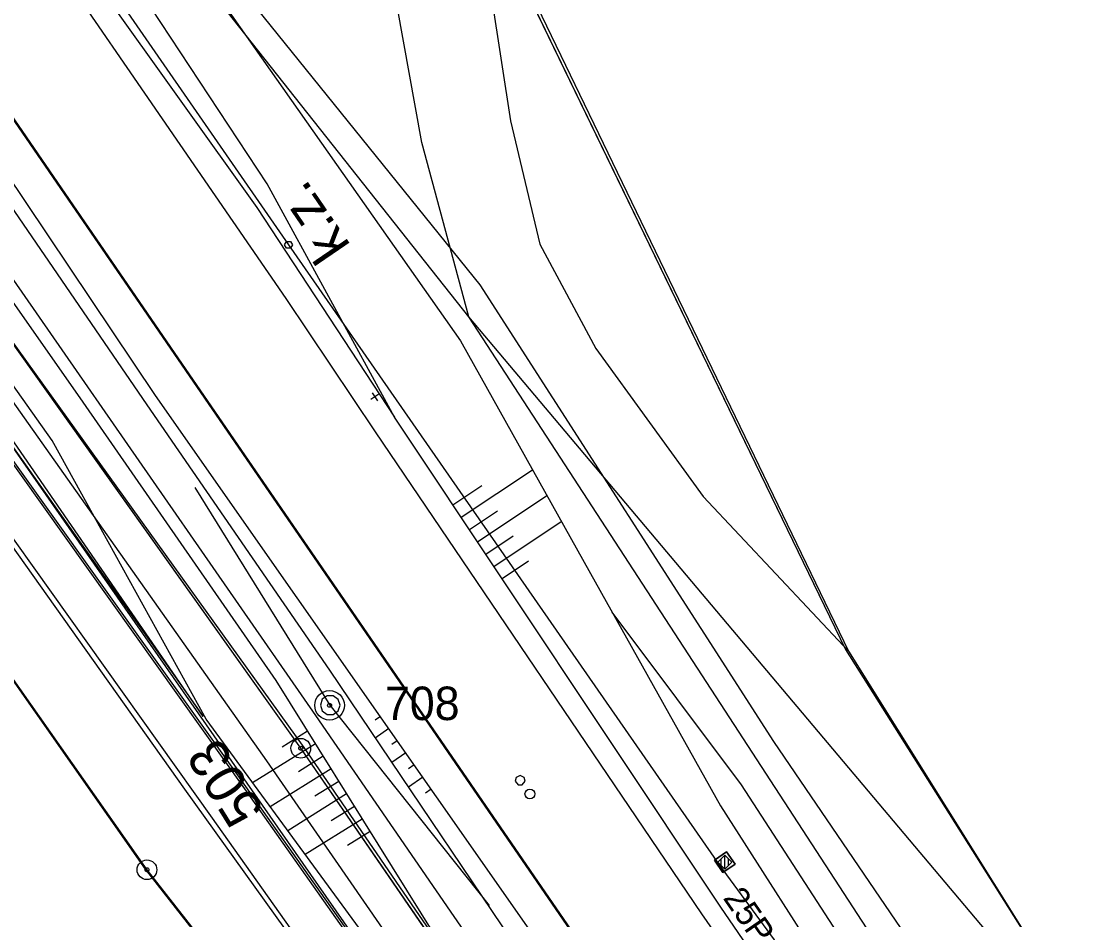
# Model space of a CAD drawing. Extents: x -469926 to -462499, y -1098642 to -1092733.
# Drawn here: x -465711.8 to -465657.2, y -1094661.3 to -1094615.7 of the extents above; entities that cross this region are included whole.
import ezdxf

# ---------------------------------------------------------------- set-up
doc = ezdxf.new("R2010")
doc.units = 0
for name, color, linetype in [('Vrstva 1', 7, 'Continuous'), ('Vrstva 10', 7, 'Continuous'), ('Vrstva 11', 7, 'Continuous'), ('Vrstva 14', 7, 'Continuous'), ('Vrstva 24', 7, 'Continuous'), ('Vrstva 4', 7, 'Continuous'), ('Vrstva 48', 7, 'Continuous'), ('Vrstva 50', 7, 'Continuous'), ('Vrstva 6', 7, 'Continuous'), ('Vrstva 60', 7, 'Continuous'), ('Vrstva 63', 7, 'Continuous')]:
    doc.layers.add(name, color=color, linetype=linetype)

# ---------------------------------------------------------------- blocks, each defined once
blk = doc.blocks.new('BP')
at = {"layer": 'Vrstva 63'}
for p, q in [((-0.75, 0.75), (-0.75, -0.75)), ((0.75, 0.75), (-0.75, 0.75)), ((0.75, -0.75), (0.75, 0.75)), ((-0.75, -0.75), (0.75, -0.75))]:
    blk.add_line(p, q, dxfattribs=at)
blk.add_lwpolyline([(-0.75, 0.75), (0.75, 0.75), (0.75, -0.75), (-0.75, -0.75)], close=True, dxfattribs=at)

msp = doc.modelspace()

# ---------------------------------------------------------------- linework, layer by layer
at = {"layer": 'Vrstva 1'}
for p, q in [((-465696.43, -1094593.1), (-465670.01, -1094647.6)), ((-465696.43, -1094593.1), (-465670.01, -1094647.6)), ((-465697.67, -1094652.61), (-465731.37, -1094605.25)), ((-465697.67, -1094652.61), (-465731.37, -1094605.25)), ((-465738.81, -1094611.42), (-465705.48, -1094658.78)), ((-465738.81, -1094611.42), (-465705.48, -1094658.78)), ((-465670.01, -1094647.6), (-465660.01, -1094663.44)), ((-465670.01, -1094647.6), (-465660.01, -1094663.44)), ((-465670.79, -1094691.66), (-465697.67, -1094652.61)), ((-465670.79, -1094691.66), (-465697.67, -1094652.61)), ((-465705.48, -1094658.78), (-465675.7, -1094696.82)), ((-465705.48, -1094658.78), (-465675.7, -1094696.82))]:
    msp.add_line(p, q, dxfattribs=at)
at = {"layer": 'Vrstva 10'}
for points in [[(-465697.67, -1094652.61), (-465731.37, -1094605.25), (-465751.23, -1094577.75), (-465769.72, -1094568.39)], [(-465713, -1094568.41), (-465707.97, -1094574.94), (-465696.43, -1094593.1), (-465670.01, -1094647.6), (-465660.01, -1094663.44), (-465652.18, -1094672.09), (-465617.16, -1094722.6)], [(-465550.16, -1094876.62), (-465554.38, -1094868.04), (-465568.94, -1094847.26), (-465601.89, -1094798.03), (-465620.33, -1094764.94), (-465620.33, -1094764.94), (-465670.79, -1094691.66), (-465697.67, -1094652.61)]]:
    msp.add_lwpolyline(points, dxfattribs=at)
at = {"layer": 'Vrstva 11'}
for p, q in [((-465676.333, -1094658.56), (-465676.333, -1094658.23)), ((-465676.146, -1094658.747), (-465676.146, -1094658.043)), ((-465675.959, -1094658.562), (-465675.959, -1094658.228))]:
    msp.add_line(p, q, dxfattribs=at)
msp.add_lwpolyline([(-465676.498, -1094658.395), (-465676.145, -1094658.042), (-465675.792, -1094658.395), (-465676.145, -1094658.748)], close=True, dxfattribs=at)
msp.add_lwpolyline([(-465676.498, -1094658.395), (-465676.145, -1094658.042), (-465675.792, -1094658.395), (-465676.145, -1094658.748), (-465676.498, -1094658.395)], dxfattribs=at)
at = {"layer": 'Vrstva 14'}
msp.add_circle((-465686.04, -1094654.93), 0.25, dxfattribs=at)
msp.add_circle((-465686.04, -1094654.93), 0.25, dxfattribs=at)
at = {"layer": 'Vrstva 24'}
for centre, radius in [((-465696.21, -1094650.43), 0.75), ((-465696.21, -1094650.43), 0.75), ((-465696.21, -1094650.43), 0.1), ((-465696.21, -1094650.43), 0.1), ((-465697.67, -1094652.61), 0.5), ((-465697.67, -1094652.61), 0.5), ((-465697.67, -1094652.61), 0.1), ((-465697.67, -1094652.61), 0.1), ((-465705.48, -1094658.78), 0.5), ((-465705.48, -1094658.78), 0.5), ((-465705.48, -1094658.78), 0.1), ((-465705.48, -1094658.78), 0.1)]:
    msp.add_circle(centre, radius, dxfattribs=at)
at = {"layer": 'Vrstva 4'}
for p, q in [((-465700.43, -1094654.79), (-465734.14, -1094607.54)), ((-465700.43, -1094654.79), (-465734.14, -1094607.54)), ((-465735.82, -1094608.94), (-465702.17, -1094656.16)), ((-465735.82, -1094608.94), (-465702.17, -1094656.16)), ((-465672.86, -1094693.84), (-465700.43, -1094654.79)), ((-465672.86, -1094693.84), (-465700.43, -1094654.79)), ((-465702.17, -1094656.16), (-465674.33, -1094695.38)), ((-465702.17, -1094656.16), (-465674.33, -1094695.38))]:
    msp.add_line(p, q, dxfattribs=at)
at = {"layer": 'Vrstva 48'}
for p, q in [((-465689.529, -1094640.879), (-465685.913, -1094638.472)), ((-465689.529, -1094640.879), (-465685.913, -1094638.472)), ((-465689.945, -1094640.255), (-465688.479, -1094639.279)), ((-465689.945, -1094640.255), (-465688.479, -1094639.279)), ((-465688.698, -1094642.128), (-465685.178, -1094639.785)), ((-465688.698, -1094642.128), (-465685.178, -1094639.785)), ((-465689.114, -1094641.503), (-465687.687, -1094640.553)), ((-465689.114, -1094641.503), (-465687.687, -1094640.553)), ((-465687.867, -1094643.377), (-465684.444, -1094641.098)), ((-465687.867, -1094643.377), (-465684.444, -1094641.098)), ((-465688.283, -1094642.752), (-465686.894, -1094641.828)), ((-465688.283, -1094642.752), (-465686.894, -1094641.828)), ((-465687.451, -1094644.001), (-465686.102, -1094643.103)), ((-465687.451, -1094644.001), (-465686.102, -1094643.103)), ((-465693.632, -1094651.001), (-465693.902, -1094651.19)), ((-465693.632, -1094651.001), (-465693.902, -1094651.19)), ((-465697.326, -1094651.746), (-465698.62, -1094652.551)), ((-465697.326, -1094651.746), (-465698.62, -1094652.551)), ((-465693.202, -1094651.615), (-465693.888, -1094652.096)), ((-465693.202, -1094651.615), (-465693.888, -1094652.096)), ((-465696.93, -1094652.382), (-465700.116, -1094654.366)), ((-465696.93, -1094652.382), (-465700.116, -1094654.366)), ((-465692.771, -1094652.23), (-465693.05, -1094652.425)), ((-465692.771, -1094652.23), (-465693.05, -1094652.425)), ((-465696.533, -1094653.019), (-465697.788, -1094653.801)), ((-465696.533, -1094653.019), (-465697.788, -1094653.801)), ((-465692.341, -1094652.844), (-465693.049, -1094653.34)), ((-465692.341, -1094652.844), (-465693.049, -1094653.34)), ((-465691.911, -1094653.458), (-465692.199, -1094653.66)), ((-465691.911, -1094653.458), (-465692.199, -1094653.66)), ((-465696.137, -1094653.656), (-465699.226, -1094655.58)), ((-465696.137, -1094653.656), (-465699.226, -1094655.58)), ((-465691.481, -1094654.073), (-465692.211, -1094654.584)), ((-465691.481, -1094654.073), (-465692.211, -1094654.584)), ((-465695.74, -1094654.292), (-465696.957, -1094655.05)), ((-465695.74, -1094654.292), (-465696.957, -1094655.05)), ((-465695.344, -1094654.929), (-465698.337, -1094656.793)), ((-465695.344, -1094654.929), (-465698.337, -1094656.793)), ((-465691.05, -1094654.687), (-465691.347, -1094654.895)), ((-465691.05, -1094654.687), (-465691.347, -1094654.895)), ((-465694.948, -1094655.566), (-465696.126, -1094656.299)), ((-465694.948, -1094655.566), (-465696.126, -1094656.299)), ((-465694.551, -1094656.202), (-465697.448, -1094658.006)), ((-465694.551, -1094656.202), (-465697.448, -1094658.006)), ((-465694.155, -1094656.839), (-465695.294, -1094657.548)), ((-465694.155, -1094656.839), (-465695.294, -1094657.548))]:
    msp.add_line(p, q, dxfattribs=at)
at = {"layer": 'Vrstva 6'}
msp.add_line((-465750.934, -1094581.981), (-465615.957, -1094775.392), dxfattribs=at)
for points in [[(-465764.57, -1094524.1), (-465744.54, -1094553.15), (-465728.17, -1094576.48), (-465711.62, -1094600.56), (-465689.57, -1094631.93), (-465682.97, -1094643.735), (-465676.37, -1094655.54), (-465658.45, -1094683.55), (-465643.77, -1094704.26), (-465629.83, -1094723.965), (-465615.89, -1094743.67), (-465598.7, -1094758.84), (-465586.6, -1094780.28), (-465568.25, -1094802.77), (-465557.01, -1094824.5), (-465549.26, -1094833.47), (-465549.2, -1094829.81)], [(-465542.645, -1094856.19), (-465561.38, -1094828.63), (-465575.13, -1094808.61), (-465592.17, -1094783.73), (-465605.09, -1094765.02), (-465619.31, -1094745.2), (-465646.85, -1094705.26), (-465661.57, -1094683.67), (-465677.31, -1094661.01), (-465693.87, -1094636.55), (-465698.42, -1094629.78), (-465716.18, -1094603.98), (-465733.73, -1094578.62), (-465748.29, -1094557.47), (-465768.97, -1094527.43)], [(-465759.83, -1094562.03), (-465724.66, -1094612.3), (-465708.74, -1094635.05), (-465698.93, -1094649.17), (-465687.13, -1094668.12), (-465674.06, -1094684.97), (-465656.74, -1094710.77), (-465644.72, -1094728.87), (-465624.87, -1094757.08), (-465617, -1094767.85), (-465608.19, -1094781.445)], [(-465434.36, -1095026.37), (-465448.49, -1095009.06), (-465466.41, -1094985.15), (-465481.4, -1094961.47), (-465496.39, -1094937.79), (-465514.47, -1094911.93), (-465541.255, -1094872.83), (-465568.04, -1094833.73), (-465581.135, -1094814.86), (-465597.23, -1094791.03), (-465612.74, -1094768.15), (-465622.568, -1094754.33), (-465641.197, -1094726.93), (-465652.461, -1094710.94), (-465670.86, -1094684.36), (-465683.59, -1094665.34), (-465705.04, -1094634.71), (-465721.42, -1094610.27), (-465739.86, -1094583.31), (-465754.366, -1094564.659), (-465741.97, -1094582.27)], [(-465601.1, -1094799.01), (-465619.15, -1094767.7), (-465625.621, -1094757.74), (-465636.356, -1094742.395), (-465646.95, -1094727.19), (-465657.996, -1094711.59), (-465677.28, -1094685.26), (-465689.046, -1094669.47), (-465702.48, -1094651.14), (-465710.3, -1094636.99), (-465726.9, -1094613.53), (-465741.385, -1094593.15), (-465755.87, -1094572.77)], [(-465759.56, -1094575.52), (-465728.4, -1094614.5), (-465702.62, -1094651), (-465728.03, -1094614.17)], [(-465759.56, -1094575.52), (-465728.4, -1094614.5), (-465702.62, -1094651), (-465728.03, -1094614.17)], [(-465741.97, -1094582.27), (-465721.96, -1094611.13), (-465705.49, -1094635.17), (-465696.21, -1094648.65), (-465684.35, -1094666.25), (-465671.36, -1094684.57), (-465662.225, -1094697.895), (-465653.09, -1094711.22), (-465642.9, -1094727.83), (-465633.03, -1094741.705), (-465623.16, -1094755.58), (-465614.39, -1094768.07), (-465597.56, -1094792.02), (-465581.68, -1094815.22), (-465569.22, -1094833.47), (-465562.56, -1094841.729)], [(-465711.62, -1094600.56), (-465688.58, -1094629.09), (-465673.68, -1094652.27), (-465655.08, -1094679.58), (-465632.16, -1094701.61), (-465626.959, -1094703.599)], [(-465554.782, -1094838.336), (-465561.22, -1094827.85), (-465568.03, -1094817.695), (-465574.84, -1094807.54), (-465591.54, -1094783.32), (-465604.48, -1094764.79), (-465618.47, -1094744.5), (-465632.12, -1094724.795), (-465645.77, -1094705.09), (-465653.445, -1094694.02), (-465661.12, -1094682.95), (-465676.35, -1094660.68), (-465692.91, -1094635.8)], [(-465628.678, -1094705.889), (-465635.69, -1094701.33), (-465656.72, -1094683.11), (-465675.29, -1094654.47), (-465681.871, -1094645.701)]]:
    msp.add_lwpolyline(points, dxfattribs=at)
msp.add_lwpolyline([(-465768.97, -1094527.43), (-465746.93, -1094557.38), (-465732.96, -1094578.28), (-465715.52, -1094603.31), (-465699.9, -1094625.16), (-465692.91, -1094635.8), (-465699.37, -1094623.96), (-465713.62, -1094602.35), (-465731.14, -1094577.55), (-465745.6, -1094555.97), (-465757.285, -1094541.7)], close=True, dxfattribs=at)
msp.add_lwpolyline([(-465768.97, -1094527.43), (-465746.93, -1094557.38), (-465732.96, -1094578.28), (-465715.52, -1094603.31), (-465699.9, -1094625.16), (-465692.91, -1094635.8), (-465699.37, -1094623.96), (-465713.62, -1094602.35), (-465731.14, -1094577.55), (-465745.6, -1094555.97), (-465757.285, -1094541.7)], close=True, dxfattribs=at)
at = {"layer": 'Vrstva 60'}
for points in [[(-465744.544, -1094573.584), (-465736.2, -1094585.78), (-465720.14, -1094609.15), (-465704.28, -1094632.25), (-465683.01, -1094663.19), (-465668.85, -1094683.82), (-465660.15, -1094696.49), (-465651.989, -1094708.29), (-465639.45, -1094726.56), (-465634.45, -1094733.83), (-465625.22, -1094747.28), (-465612.47, -1094765.86), (-465597.64, -1094787.45), (-465581.093, -1094811.54)], [(-465643.795, -1094720.116), (-465660.074, -1094696.371), (-465671.687, -1094679.734), (-465699.645, -1094639.047), (-465728.004, -1094597.776), (-465734.08, -1094588.92)]]:
    msp.add_lwpolyline(points, dxfattribs=at)
at = {"layer": 'Vrstva 63'}
for p, q in [((-465698.292, -1094627.056), (-465698.292, -1094627.056)), ((-465698.292, -1094627.056), (-465698.292, -1094627.056)), ((-465693.702, -1094634.634), (-465694.118, -1094634.912)), ((-465693.702, -1094634.634), (-465694.118, -1094634.912)), ((-465694.049, -1094634.565), (-465693.771, -1094634.981)), ((-465694.049, -1094634.565), (-465693.771, -1094634.981)), ((-465693.91, -1094634.773), (-465693.91, -1094634.773)), ((-465693.91, -1094634.773), (-465693.91, -1094634.773)), ((-465696.175, -1094650.419), (-465696.175, -1094650.419)), ((-465696.175, -1094650.419), (-465696.175, -1094650.419)), ((-465686.529, -1094654.236), (-465686.529, -1094654.236)), ((-465686.529, -1094654.236), (-465686.529, -1094654.236))]:
    msp.add_line(p, q, dxfattribs=at)
for points in [[(-465750.268, -1094588.92), (-465735.507, -1094609.71), (-465703.581, -1094654.679)], [(-465750.268, -1094588.92), (-465735.507, -1094609.71), (-465703.581, -1094654.679)], [(-465744.543, -1094588.92), (-465732.343, -1094606.658), (-465699.418, -1094653.245)], [(-465744.543, -1094588.92), (-465732.343, -1094606.658), (-465699.418, -1094653.245)], [(-465643.795, -1094730.792), (-465697.503, -1094652.576), (-465731.074, -1094605.861), (-465743.083, -1094588.92)], [(-465643.795, -1094730.792), (-465697.503, -1094652.576), (-465731.074, -1094605.861), (-465743.083, -1094588.92)], [(-465643.795, -1094727.153), (-465655.035, -1094710.492), (-465662.553, -1094699.953), (-465686.815, -1094665.598), (-465696.914, -1094650.943), (-465723.836, -1094612.144), (-465739.063, -1094588.92)], [(-465643.795, -1094727.153), (-465655.035, -1094710.492), (-465662.553, -1094699.953), (-465686.815, -1094665.598), (-465696.914, -1094650.943), (-465723.836, -1094612.144), (-465739.063, -1094588.92)], [(-465643.795, -1094720.116), (-465660.074, -1094696.371), (-465671.687, -1094679.734), (-465699.645, -1094639.047), (-465728.004, -1094597.776), (-465734.08, -1094588.92)], [(-465724.225, -1094588.92), (-465713.71, -1094604.81), (-465698.292, -1094627.056), (-465676.426, -1094658.533), (-465665.317, -1094673.695), (-465659.477, -1094682.997)], [(-465724.225, -1094588.92), (-465713.71, -1094604.81), (-465698.292, -1094627.056), (-465676.426, -1094658.533), (-465665.317, -1094673.695), (-465659.477, -1094682.997)], [(-465689.14, -1094630.718), (-465704.231, -1094611.632), (-465715.621, -1094594.05), (-465718.974, -1094588.92)], [(-465689.14, -1094630.718), (-465704.231, -1094611.632), (-465715.621, -1094594.05), (-465718.974, -1094588.92)], [(-465689.14, -1094630.718), (-465691.533, -1094621.854), (-465692.778, -1094614.943), (-465695.673, -1094608.132), (-465707.951, -1094588.92)], [(-465689.14, -1094630.718), (-465691.533, -1094621.854), (-465692.778, -1094614.943), (-465695.673, -1094608.132), (-465707.951, -1094588.92)], [(-465704.001, -1094588.92), (-465696.616, -1094600.52), (-465693.068, -1094605.029), (-465690.621, -1094609.186), (-465687.974, -1094614.596), (-465687.03, -1094620.755), (-465685.535, -1094627.015), (-465682.688, -1094632.324)], [(-465704.001, -1094588.92), (-465696.616, -1094600.52), (-465693.068, -1094605.029), (-465690.621, -1094609.186), (-465687.974, -1094614.596), (-465687.03, -1094620.755), (-465685.535, -1094627.015), (-465682.688, -1094632.324)], [(-465698.906, -1094588.92), (-465696.22, -1094593.11), (-465669.861, -1094647.689), (-465660.002, -1094663.455)], [(-465698.906, -1094588.92), (-465696.22, -1094593.11), (-465669.861, -1094647.689), (-465660.002, -1094663.455)], [(-465701.066, -1094653.682), (-465733.737, -1094607.97)], [(-465701.066, -1094653.682), (-465733.737, -1094607.97)], [(-465663.637, -1094723.021), (-465658.838, -1094733.286), (-465654, -1094726.974), (-465675.795, -1094696.787), (-465705.547, -1094658.755), (-465738.729, -1094611.43)], [(-465663.637, -1094723.021), (-465658.838, -1094733.286), (-465654, -1094726.974), (-465675.795, -1094696.787), (-465705.547, -1094658.755), (-465738.729, -1094611.43)], [(-465698.492, -1094627.056), (-465698.392, -1094626.884), (-465698.193, -1094626.884), (-465698.092, -1094627.056), (-465698.193, -1094627.23), (-465698.392, -1094627.23), (-465698.492, -1094627.056)], [(-465698.492, -1094627.056), (-465698.392, -1094626.884), (-465698.193, -1094626.884), (-465698.092, -1094627.056), (-465698.193, -1094627.23), (-465698.392, -1094627.23), (-465698.492, -1094627.056)], [(-465643.795, -1094700.325), (-465644.085, -1094699.908), (-465689.14, -1094630.718)], [(-465644.933, -1094683.169), (-465689.14, -1094630.718)], [(-465643.795, -1094700.325), (-465644.085, -1094699.908), (-465689.14, -1094630.718)], [(-465644.933, -1094683.169), (-465689.14, -1094630.718)], [(-465682.688, -1094632.324), (-465677.242, -1094639.839)], [(-465682.688, -1094632.324), (-465677.242, -1094639.839)], [(-465688.083, -1094660.594), (-465696.175, -1094650.419), (-465703.033, -1094639.375)], [(-465688.083, -1094660.594), (-465696.175, -1094650.419), (-465703.033, -1094639.375)], [(-465677.242, -1094639.839), (-465669.861, -1094647.689)], [(-465677.242, -1094639.839), (-465669.861, -1094647.689)], [(-465696.325, -1094649.944), (-465696.579, -1094650.124), (-465696.675, -1094650.419), (-465696.582, -1094650.714), (-465696.325, -1094650.894), (-465696.025, -1094650.894), (-465695.772, -1094650.716), (-465695.675, -1094650.419), (-465695.77, -1094650.127), (-465696.022, -1094649.946), (-465696.325, -1094649.944)], [(-465696.325, -1094649.944), (-465696.579, -1094650.124), (-465696.675, -1094650.419), (-465696.582, -1094650.714), (-465696.325, -1094650.894), (-465696.025, -1094650.894), (-465695.772, -1094650.716), (-465695.675, -1094650.419), (-465695.77, -1094650.127), (-465696.022, -1094649.946), (-465696.325, -1094649.944)], [(-465696.175, -1094650.394), (-465696.2, -1094650.444), (-465696.15, -1094650.444), (-465696.175, -1094650.394)], [(-465696.175, -1094650.394), (-465696.2, -1094650.444), (-465696.15, -1094650.444), (-465696.175, -1094650.394)], [(-465699.418, -1094653.245), (-465675.287, -1094688.16), (-465668.059, -1094700.056)], [(-465699.418, -1094653.245), (-465675.287, -1094688.16), (-465668.059, -1094700.056)], [(-465672.799, -1094693.719), (-465701.066, -1094653.682)], [(-465672.799, -1094693.719), (-465701.066, -1094653.682)], [(-465686.529, -1094653.986), (-465686.729, -1094654.086), (-465686.779, -1094654.286), (-465686.629, -1094654.461), (-465686.429, -1094654.461), (-465686.279, -1094654.286), (-465686.329, -1094654.086), (-465686.529, -1094653.986)], [(-465686.529, -1094653.986), (-465686.729, -1094654.086), (-465686.779, -1094654.286), (-465686.629, -1094654.461), (-465686.429, -1094654.461), (-465686.279, -1094654.286), (-465686.329, -1094654.086), (-465686.529, -1094653.986)], [(-465703.581, -1094654.679), (-465670.411, -1094700.892)], [(-465703.581, -1094654.679), (-465670.411, -1094700.892)]]:
    msp.add_lwpolyline(points, dxfattribs=at)

# ---------------------------------------------------------------- block references
at = {"layer": 'Vrstva 11', "xscale": 0.5, "yscale": 0.5, "rotation": -145.48434668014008}
msp.add_blockref('BP', (-465676.147, -1094658.395), dxfattribs=at)

# ---------------------------------------------------------------- texts
at = {"layer": 'Vrstva 11'}
msp.add_text('25P', height=1.25, rotation=304.6412, dxfattribs=at).set_placement((-465676.266, -1094660.214))
at = {"layer": 'Vrstva 50'}
msp.add_text('708', height=1.7, dxfattribs=at).set_placement((-465693.402, -1094651.18))
msp.add_text('708', height=1.7, dxfattribs=at).set_placement((-465693.402, -1094651.18))
at = {"layer": 'Vrstva 63'}
for s, rotation, p in [('k.z.', 124.335, (-465695.101, -1094627.098)), ('k.z.', 124.335, (-465695.101, -1094627.098)), ('503', 121.869, (-465699.487, -1094655.764)), ('503', 121.869, (-465699.487, -1094655.764))]:
    msp.add_text(s, height=2, rotation=rotation, dxfattribs=at).set_placement(p)

doc.saveas('drawing.dxf')
